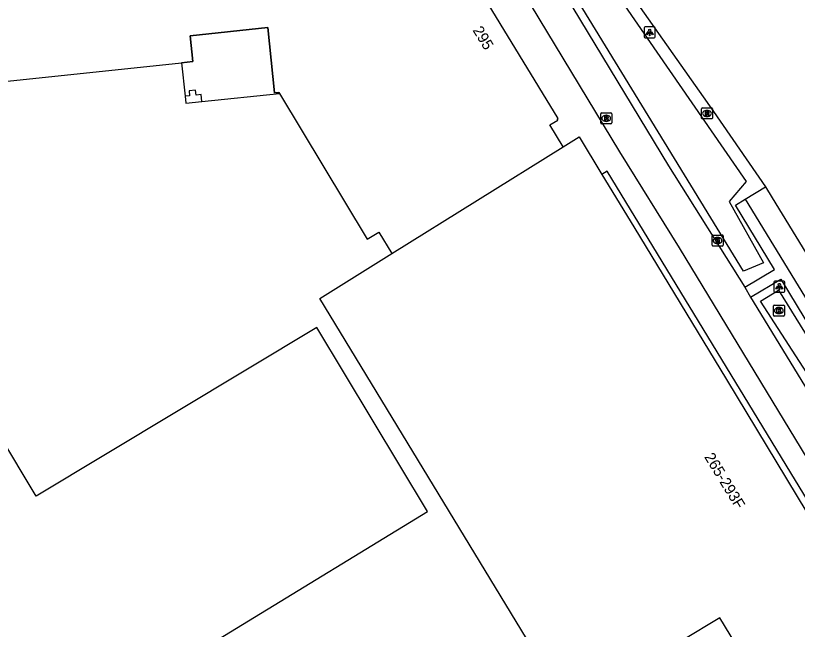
# Model space of a CAD drawing. Extents: x 159888 to 160757, y 384031 to 384746.
# Drawn here: x 160338.9 to 160410.5, y 384650.5 to 384706.7 of the extents above; entities that cross this region are included whole.
import ezdxf

# ---------------------------------------------------------------- set-up
doc = ezdxf.new("R2010")
doc.units = 0
for name, color, linetype in [('IMGEO_Fietspad_gesloten', 7, 'Continuous'), ('IMGEO_Kolk', 7, 'Continuous'), ('IMGEO_Lichtpunt', 7, 'Continuous'), ('IMGEO_Pand', 7, 'Continuous'), ('IMGEO_Pand_nummerreeks', 7, 'Continuous'), ('IMGEO_Pand_overbouw', 7, 'Continuous'), ('IMGEO_Parkeervlak_open', 7, 'Continuous'), ('IMGEO_Rijbaan_lokaal_gesloten', 7, 'Continuous'), ('IMGEO_Rioolput', 7, 'Continuous'), ('IMGEO_Voetpad_open', 7, 'Continuous'), ('IMGEO_Waterloop', 7, 'Continuous')]:
    doc.layers.add(name, color=color, linetype=linetype)

msp = doc.modelspace()

# ---------------------------------------------------------------- linework, layer by layer
at = {"layer": 'IMGEO_Fietspad_gesloten'}
for points in [[(160377.132, 384728.572), (160398.655, 384692.978), (160405.656, 384681.868)], [(160417.417, 384656.218), (160414.548, 384660.916), (160399.665, 384685.458), (160394.225, 384694.244), (160376.446, 384723.648)], [(160405.656, 384681.868), (160406.182, 384680.943)], [(160406.182, 384680.943), (160412.126, 384671.197)]]:
    msp.add_lwpolyline(points, dxfattribs=at)
at = {"layer": 'IMGEO_Kolk'}
for p, q in [((160408.267, 384679.281), (160408.267, 384680.133)), ((160408.342, 384680.207), (160409.194, 384680.207)), ((160409.268, 384680.133), (160409.268, 384679.281)), ((160408.778, 384679.427), (160408.753, 384679.427)), ((160408.755, 384679.987), (160408.78, 384679.987)), ((160409.194, 384679.207), (160408.342, 384679.207))]:
    msp.add_line(p, q, dxfattribs=at)
for points in [[(160408.267, 384679.281), (160408.267, 384680.133)], [(160408.342, 384680.207), (160409.194, 384680.207)], [(160409.268, 384680.133), (160409.268, 384679.281)], [(160408.588, 384679.907), (160408.711, 384679.907), (160408.711, 384679.756), (160408.841, 384679.907), (160409.005, 384679.907), (160408.859, 384679.756), (160409.012, 384679.507), (160408.86, 384679.507), (160408.775, 384679.671), (160408.711, 384679.604), (160408.711, 384679.507), (160408.588, 384679.507), (160408.588, 384679.907)], [(160409.194, 384679.207), (160408.342, 384679.207)]]:
    msp.add_lwpolyline(points, dxfattribs=at)
for centre, start, end in [((160408.344, 384680.131), 91.55205, 178.44795), ((160408.344, 384680.131), 91.55205, 178.44795), ((160409.192, 384680.131), 1.55205, 88.44795), ((160409.192, 384680.131), 1.55205, 88.44795), ((160408.344, 384679.283), 181.55205, 268.44795), ((160408.344, 384679.283), 181.55205, 268.44795), ((160409.192, 384679.283), 271.55205, 358.44795), ((160409.192, 384679.283), 271.55205, 358.44795)]:
    msp.add_arc(centre, 0.0765, start, end, dxfattribs=at)
for centre, major_axis, ratio, start_param, end_param in [((160408.754, 384679.707), (-0.387, 0.002), 0.722429, 4.712389, 7.853982), ((160408.779, 384679.707), (-0.39, 0.002), 0.717154, 1.570796, 4.712389)]:
    msp.add_ellipse(centre, major_axis=major_axis, ratio=ratio, start_param=start_param, end_param=end_param, dxfattribs=at)
at = {"layer": 'IMGEO_Lichtpunt'}
for p, q in [((160396.444, 384705.588), (160396.444, 384704.781)), ((160396.444, 384705.588), (160396.444, 384704.781)), ((160397.346, 384705.683), (160396.538, 384705.683)), ((160397.346, 384705.683), (160396.538, 384705.683)), ((160397.44, 384704.781), (160397.44, 384705.588)), ((160397.44, 384704.781), (160397.44, 384705.588)), ((160396.538, 384704.687), (160397.346, 384704.687)), ((160396.538, 384704.687), (160397.346, 384704.687)), ((160408.31, 384682.306), (160408.31, 384681.499)), ((160408.31, 384682.306), (160408.31, 384681.499)), ((160409.212, 384682.401), (160408.404, 384682.401)), ((160409.212, 384682.401), (160408.404, 384682.401)), ((160409.306, 384681.499), (160409.306, 384682.306)), ((160409.306, 384681.499), (160409.306, 384682.306)), ((160408.404, 384681.405), (160409.212, 384681.405)), ((160408.404, 384681.405), (160409.212, 384681.405))]:
    msp.add_line(p, q, dxfattribs=at)
for points in [[(160396.818, 384705.252), (160396.857, 384705.224), (160396.669, 384704.962), (160396.631, 384704.989), (160396.818, 384705.252)], [(160396.92, 384705.204), (160396.967, 384705.204), (160396.967, 384704.882), (160396.92, 384704.882), (160396.92, 384705.204)], [(160397.03, 384705.224), (160397.068, 384705.251), (160397.255, 384704.989), (160397.216, 384704.961), (160397.03, 384705.224)], [(160408.684, 384681.97), (160408.723, 384681.942), (160408.535, 384681.68), (160408.497, 384681.707), (160408.684, 384681.97)], [(160408.786, 384681.922), (160408.833, 384681.922), (160408.833, 384681.6), (160408.786, 384681.6), (160408.786, 384681.922)], [(160408.896, 384681.942), (160408.934, 384681.969), (160409.121, 384681.707), (160409.082, 384681.679), (160408.896, 384681.942)]]:
    msp.add_lwpolyline(points, dxfattribs=at)
for centre in [(160396.943, 384705.386), (160408.809, 384682.104)]:
    msp.add_circle(centre, 0.0994, dxfattribs=at)
for centre, start, end in [((160396.538, 384705.588), 90, 180), ((160396.538, 384705.588), 90, 180), ((160397.346, 384705.588), 0, 90), ((160397.346, 384705.588), 0, 90), ((160396.538, 384704.781), 180, 270), ((160396.538, 384704.781), 180, 270), ((160397.346, 384704.781), 270, 0), ((160397.346, 384704.781), 270, 360), ((160408.404, 384682.306), 90, 180), ((160408.404, 384682.306), 90, 180), ((160409.212, 384682.306), 0, 90), ((160409.212, 384682.306), 0, 90), ((160408.404, 384681.499), 180, 270), ((160408.404, 384681.499), 180, 270), ((160409.212, 384681.499), 270, 0), ((160409.212, 384681.499), 270, 360)]:
    msp.add_arc(centre, 0.0946, start, end, dxfattribs=at)
at = {"layer": 'IMGEO_Pand'}
for points in [[(160389.016, 384694.695), (160387.809, 384696.705), (160388.528, 384697.147), (160388.476, 384697.232), (160388.577, 384697.294), (160381.477, 384708.92), (160381.374, 384708.857), (160380.447, 384710.367), (160380.022, 384711.061), (160379.881, 384710.974), (160371.754, 384724.26)], [(160316.697, 384698.458), (160354.101, 384702.411), (160355.136, 384702.52), (160354.888, 384704.871), (160361.986, 384705.626), (160362.599, 384699.639), (160363.012, 384699.675), (160363.058, 384699.598), (160371.094, 384686.24), (160372.166, 384686.877), (160373.345, 384684.923)], [(160355.898, 384699.494), (160355.42, 384699.444), (160355.372, 384699.893), (160354.787, 384699.831), (160354.835, 384699.382), (160354.437, 384699.339), (160354.498, 384698.69), (160355.965, 384698.846), (160355.898, 384699.494)], [(160389.016, 384694.695), (160390.475, 384695.618), (160392.576, 384692.166)], [(160373.345, 384684.923), (160389.016, 384694.695)], [(160392.576, 384692.166), (160395.491, 384687.374), (160403.96, 384673.388), (160412.203, 384659.764)], [(160309.591, 384656.709), (160319.073, 384662.433), (160315.085, 384668.871), (160316.903, 384669.997), (160318.133, 384668.013), (160320.98, 384669.778), (160318.707, 384673.447), (160320.567, 384674.588), (160339.751, 384643.307), (160339.64, 384643.239), (160341.658, 384639.949), (160376.616, 384661.318), (160366.48, 384678.151), (160340.8, 384662.717), (160326.989, 384685.697), (160303.563, 384671.457), (160306.422, 384666.806), (160304.243, 384665.466)], [(160356.321, 384637.631), (160364.49, 384642.391), (160367.445, 384644.113), (160385.679, 384649.677), (160366.762, 384680.819), (160373.345, 384684.923)], [(160424.95, 384634.77), (160424.12, 384634.267), (160420.68, 384632.174), (160416.644, 384629.719), (160403.36, 384651.559), (160399.912, 384649.51)]]:
    msp.add_lwpolyline(points, dxfattribs=at)
at = {"layer": 'IMGEO_Pand_overbouw'}
msp.add_lwpolyline([(160355.965, 384698.846), (160363.058, 384699.598), (160363.012, 384699.675), (160362.599, 384699.639), (160361.986, 384705.626), (160354.888, 384704.871), (160355.136, 384702.52), (160354.101, 384702.411), (160354.437, 384699.339), (160354.498, 384698.69)], close=True, dxfattribs=at)
at = {"layer": 'IMGEO_Parkeervlak_open'}
msp.add_lwpolyline([(160405.69, 384689.924), (160407.539, 384691.037)], dxfattribs=at)
at = {"layer": 'IMGEO_Rijbaan_lokaal_gesloten'}
for points in [[(160384.101, 384724.574), (160384.717, 384723.645), (160385.784, 384722.08), (160402.797, 384697.954), (160407.539, 384691.037)], [(160407.539, 384691.037), (160408.168, 384690.032), (160427.305, 384658.73)]]:
    msp.add_lwpolyline(points, dxfattribs=at)
at = {"layer": 'IMGEO_Rioolput'}
for p, q in [((160401.691, 384697.337), (160401.691, 384698.189)), ((160401.766, 384698.263), (160402.618, 384698.263)), ((160402.179, 384698.043), (160402.204, 384698.043)), ((160402.692, 384698.189), (160402.692, 384697.337)), ((160392.463, 384696.887), (160392.463, 384697.739)), ((160392.538, 384697.813), (160393.39, 384697.813)), ((160392.951, 384697.593), (160392.976, 384697.593)), ((160393.464, 384697.739), (160393.464, 384696.887)), ((160402.202, 384697.483), (160402.177, 384697.483)), ((160393.39, 384696.813), (160392.538, 384696.813)), ((160392.974, 384697.033), (160392.949, 384697.033)), ((160402.618, 384697.263), (160401.766, 384697.263)), ((160402.73, 384686.622), (160403.582, 384686.622)), ((160402.655, 384685.696), (160402.655, 384686.548)), ((160403.166, 384685.842), (160403.141, 384685.842)), ((160403.143, 384686.402), (160403.168, 384686.402)), ((160403.656, 384686.548), (160403.656, 384685.696)), ((160403.582, 384685.622), (160402.73, 384685.622))]:
    msp.add_line(p, q, dxfattribs=at)
for points in [[(160401.691, 384697.337), (160401.691, 384698.189)], [(160401.766, 384698.263), (160402.618, 384698.263)], [(160402.692, 384698.189), (160402.692, 384697.337)], [(160392.463, 384696.887), (160392.463, 384697.739)], [(160392.538, 384697.813), (160393.39, 384697.813)], [(160393.052, 384697.511), (160392.8, 384697.513), (160392.8, 384697.113)], [(160392.978, 384697.432), (160392.924, 384697.432), (160392.924, 384697.351)], [(160392.924, 384697.351), (160392.976, 384697.351)], [(160393.464, 384697.739), (160393.464, 384696.887)], [(160402.28, 384697.961), (160402.028, 384697.963), (160402.028, 384697.563)], [(160402.028, 384697.563), (160402.152, 384697.563), (160402.152, 384697.725), (160402.163, 384697.725)], [(160402.206, 384697.882), (160402.152, 384697.882), (160402.152, 384697.801)], [(160402.152, 384697.801), (160402.204, 384697.801)], [(160402.21, 384697.696), (160402.281, 384697.563), (160402.421, 384697.563), (160402.356, 384697.689)], [(160393.39, 384696.813), (160392.538, 384696.813)], [(160392.8, 384697.113), (160392.924, 384697.113), (160392.924, 384697.275), (160392.935, 384697.275)], [(160392.982, 384697.246), (160393.053, 384697.113), (160393.193, 384697.113), (160393.128, 384697.239)], [(160402.618, 384697.263), (160401.766, 384697.263)], [(160402.73, 384686.622), (160403.582, 384686.622)], [(160402.655, 384685.696), (160402.655, 384686.548)], [(160403.244, 384686.32), (160402.992, 384686.322), (160402.992, 384685.922)], [(160402.992, 384685.922), (160403.116, 384685.922), (160403.116, 384686.084), (160403.127, 384686.084)], [(160403.17, 384686.241), (160403.116, 384686.241), (160403.116, 384686.16)], [(160403.116, 384686.16), (160403.168, 384686.16)], [(160403.174, 384686.055), (160403.245, 384685.922), (160403.385, 384685.922), (160403.32, 384686.048)], [(160403.656, 384686.548), (160403.656, 384685.696)], [(160403.582, 384685.622), (160402.73, 384685.622)]]:
    msp.add_lwpolyline(points, dxfattribs=at)
for centre, radius, start, end in [((160401.768, 384698.187), 0.0765, 91.55205, 178.44795), ((160401.768, 384698.187), 0.0765, 91.55205, 178.44795), ((160402.616, 384698.187), 0.0765, 1.55205, 88.44795), ((160402.616, 384698.187), 0.0765, 1.55205, 88.44795), ((160392.54, 384697.737), 0.0765, 91.55205, 178.44795), ((160392.54, 384697.737), 0.0765, 91.55205, 178.44795), ((160392.96, 384697.54), 0.19, 274.7715, 282.96867), ((160392.984, 384697.336), 0.0964, 77.00612, 93.18647), ((160392.998, 384697.393), 0.0378, 276.66336, 79.67722), ((160393.051, 384697.401), 0.109, 350.36119, 89.41601), ((160393.049, 384697.401), 0.112, 277.58423, 350.98172), ((160393.033, 384697.186), 0.108, 29.51342, 73.79051), ((160393.388, 384697.737), 0.0765, 1.55205, 88.44795), ((160393.388, 384697.737), 0.0765, 1.55205, 88.44795), ((160401.768, 384697.339), 0.0765, 181.55205, 268.44795), ((160401.768, 384697.339), 0.0765, 181.55205, 268.44795), ((160402.162, 384697.672), 0.0533, 26.02933, 88.69889), ((160402.188, 384697.99), 0.19, 274.7715, 282.96867), ((160402.212, 384697.786), 0.0964, 77.00612, 93.18647), ((160402.226, 384697.843), 0.0378, 276.66336, 79.67722), ((160402.279, 384697.851), 0.109, 350.36119, 89.41601), ((160402.277, 384697.851), 0.112, 277.58423, 350.98172), ((160402.261, 384697.636), 0.108, 29.51342, 73.79051), ((160402.616, 384697.339), 0.0765, 271.55205, 358.44795), ((160402.616, 384697.339), 0.0765, 271.55205, 358.44795), ((160392.54, 384696.889), 0.0765, 181.55205, 268.44795), ((160392.54, 384696.889), 0.0765, 181.55205, 268.44795), ((160392.934, 384697.222), 0.0533, 26.02933, 88.69889), ((160393.388, 384696.889), 0.0765, 271.55205, 358.44795), ((160393.388, 384696.889), 0.0765, 271.55205, 358.44795), ((160402.732, 384686.546), 0.0765, 91.55205, 178.44795), ((160402.732, 384686.546), 0.0765, 91.55205, 178.44795), ((160403.58, 384686.546), 0.0765, 1.55205, 88.44795), ((160403.58, 384686.546), 0.0765, 1.55205, 88.44795), ((160403.126, 384686.031), 0.0533, 26.02933, 88.69889), ((160403.152, 384686.349), 0.19, 274.7715, 282.96867), ((160403.176, 384686.145), 0.0964, 77.00612, 93.18647), ((160403.19, 384686.202), 0.0378, 276.66336, 79.67722), ((160403.243, 384686.21), 0.109, 350.36119, 89.41601), ((160403.241, 384686.21), 0.112, 277.58423, 350.98172), ((160403.225, 384685.995), 0.108, 29.51342, 73.79051), ((160402.732, 384685.698), 0.0765, 181.55205, 268.44795), ((160402.732, 384685.698), 0.0765, 181.55205, 268.44795), ((160403.58, 384685.698), 0.0765, 271.55205, 358.44795), ((160403.58, 384685.698), 0.0765, 271.55205, 358.44795)]:
    msp.add_arc(centre, radius, start, end, dxfattribs=at)
for centre, major_axis, ratio, start_param, end_param in [((160402.178, 384697.763), (-0.387, 0.002), 0.722429, 4.712389, 7.853982), ((160402.203, 384697.763), (-0.39, 0.002), 0.717154, 1.570796, 4.712389), ((160392.95, 384697.313), (-0.387, 0.002), 0.722429, 4.712389, 7.853982), ((160392.975, 384697.313), (-0.39, 0.002), 0.717154, 1.570796, 4.712389), ((160403.142, 384686.122), (-0.387, 0.002), 0.722429, 4.712389, 7.853982), ((160403.167, 384686.122), (-0.39, 0.002), 0.717154, 1.570796, 4.712389)]:
    msp.add_ellipse(centre, major_axis=major_axis, ratio=ratio, start_param=start_param, end_param=end_param, dxfattribs=at)
at = {"layer": 'IMGEO_Voetpad_open'}
for points in [[(160412.203, 384659.764), (160412.748, 384660.084), (160393.061, 384692.471), (160392.576, 384692.166)], [(160405.656, 384681.868), (160408.364, 384683.462), (160404.801, 384689.363), (160405.69, 384689.924)], [(160405.69, 384689.924), (160425.411, 384657.617)], [(160406.182, 384680.943), (160408.939, 384682.59), (160414.84, 384672.858), (160412.126, 384671.197)]]:
    msp.add_lwpolyline(points, dxfattribs=at)
at = {"layer": 'IMGEO_Waterloop'}
for points in [[(160382.68, 384720.681), (160384.735, 384722.058), (160405.77, 384691.544), (160404.225, 384689.69), (160407.367, 384684.071), (160405.525, 384683.317), (160382.68, 384720.681)], [(160407.088, 384680.584), (160408.748, 384681.59), (160413.74, 384673.496), (160412.265, 384672.542), (160407.088, 384680.584)]]:
    msp.add_lwpolyline(points, dxfattribs=at)

# ---------------------------------------------------------------- texts
at = {"layer": 'IMGEO_Pand_nummerreeks'}
for s, rotation, p in [('295', 301.41507, (160380.707, 384705.383)), ('265-293F', 301.32912, (160401.906, 384666.316))]:
    msp.add_text(s, height=1, rotation=rotation, dxfattribs=at).set_placement(p)

doc.saveas('drawing.dxf')
